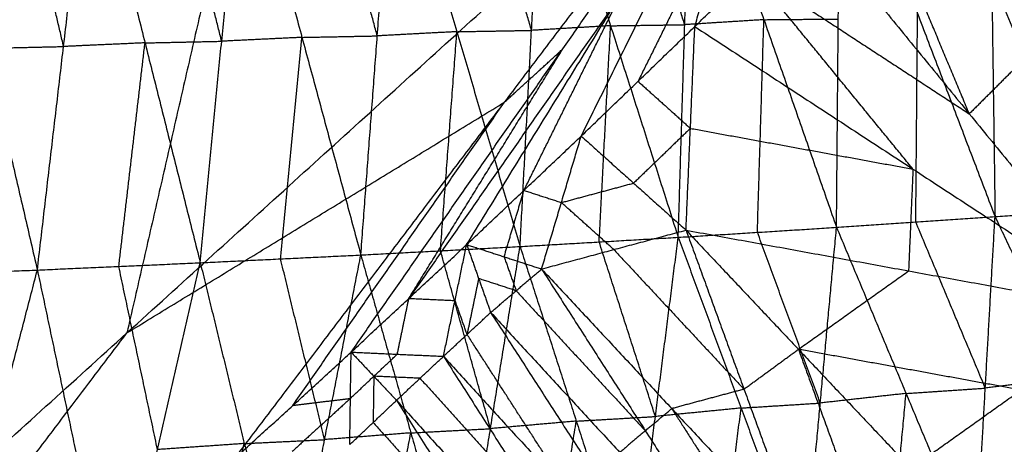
# Model space of a CAD drawing. Header units: millimetres. Extents: x -106 to 110, y -96 to 120.
# Tile 627 of 656: x 68.26 to 73.78, y -62.63 to -60.25. Entities that reach past the tile are written whole.
import ezdxf

# ---------------------------------------------------------------- set-up
doc = ezdxf.new("R2010")
doc.units = ezdxf.units.MM
doc.header["$MEASUREMENT"] = 0
doc.layers.add('Default', color=7, linetype='Continuous', true_color=0x000000)

msp = doc.modelspace()

# ---------------------------------------------------------------- linework, layer by layer
at = {"layer": 'Default'}
for points in [[(70.1501, -56.3756, 10.5669), (69.5038, -59.1928, 11.292), (68.8575, -62.01, 12.0172)], [(65.2238, -65.3034, 12.0172), (68.8575, -62.01, 12.0172), (72.4912, -58.7166, 12.0172)], [(69.462, -62.7151, 12.4242), (70.9766, -60.7159, 12.2207), (72.4912, -58.7166, 12.0172)], [(70.1155, -62.1178, 12.4242), (71.3033, -60.4172, 12.2207), (72.4912, -58.7166, 12.0172)], [(70.7637, -61.5149, 12.4242), (71.6274, -60.1158, 12.2207), (72.4912, -58.7166, 12.0172)], [(71.4066, -60.9063, 12.4242), (71.9489, -59.8115, 12.2207), (72.4912, -58.7166, 12.0172)], [(72.0441, -60.292, 12.4242), (72.2677, -59.5043, 12.2207), (72.4912, -58.7166, 12.0172)], [(73.3029, -59.0468, 12.4242), (73.8975, -60.4688, 13.0402), (74.4922, -61.8908, 13.6562)], [(70.1701, -61.573, 6.5042), (70.2624, -60.3443, 5.9243), (70.3547, -59.1157, 5.3445)], [(70.3547, -59.1157, 5.3445), (70.7091, -60.3207, 6.0971), (71.0634, -61.5256, 6.8497)], [(71.1277, -60.3134, 6.2599), (70.9505, -59.7109, 5.8836), (70.7734, -59.1084, 5.5073)], [(71.0634, -61.5256, 6.8497), (71.1277, -60.3134, 6.2599), (71.192, -59.1011, 5.67)], [(71.192, -59.1011, 5.67), (71.5715, -60.2875, 6.4408), (71.9509, -61.4739, 7.2115)], [(71.9876, -60.2815, 6.6135), (71.7979, -59.6883, 6.2281), (71.6081, -59.0951, 5.8427)], [(71.9509, -61.4739, 7.2115), (71.9876, -60.2815, 6.6135), (72.0243, -59.089, 6.0154)], [(72.0243, -59.089, 6.0154), (72.4318, -60.2535, 6.8042), (72.8392, -61.418, 7.5929)], [(72.8392, -61.418, 7.5929), (72.8491, -60.2496, 6.9889), (72.859, -59.0812, 6.3849)], [(72.859, -59.0812, 6.3849), (73.2939, -60.2196, 7.1892), (73.7287, -61.3579, 7.9935)], [(73.6969, -59.0797, 6.7798), (73.7128, -60.2188, 7.3866), (73.7287, -61.3579, 7.9935)], [(73.6969, -59.0797, 6.7798), (74.1583, -60.1866, 7.5964), (74.6198, -61.2934, 8.413)], [(67.7767, -59.1701, 4.4635), (68.0658, -60.4138, 5.1602), (68.3549, -61.6574, 5.857)], [(68.5019, -60.4039, 5.2999), (68.3574, -59.7821, 4.9516), (68.2128, -59.1602, 4.6032)], [(68.3549, -61.6574, 5.857), (68.5019, -60.4039, 5.2999), (68.6489, -59.1504, 4.7429)], [(68.6489, -59.1504, 4.7429), (68.959, -60.3835, 5.4585), (69.2691, -61.6166, 6.1741)], [(69.3891, -60.3744, 5.6053), (69.2341, -59.7578, 5.2475), (69.0791, -59.1413, 4.8897)], [(69.2691, -61.6166, 6.1741), (69.3891, -60.3744, 5.6053), (69.5092, -59.1322, 5.0365)], [(69.5092, -59.1322, 5.0365), (69.8397, -60.3526, 5.7704), (70.1701, -61.573, 6.5042)], [(70.2624, -60.3443, 5.9243), (70.0972, -59.7341, 5.5574), (69.932, -59.1239, 5.1905)], [(73.5842, -60.7815, 13.0402), (73.2869, -60.0705, 12.7322), (72.9896, -59.3595, 12.4242)], [(72.2677, -59.5043, 12.2207), (71.9965, -60.0517, 12.3225), (71.7254, -60.5991, 12.4242)], [(72.0441, -60.292, 12.4242), (72.3602, -59.9821, 12.4242), (72.6762, -59.6722, 12.4242)], [(72.0441, -60.292, 12.4242), (72.3602, -59.9821, 12.4242), (72.6762, -59.6722, 12.4242)], [(72.6762, -59.6722, 12.4242), (73.5842, -60.7815, 13.0402), (74.4922, -61.8908, 13.6562)], [(72.3602, -59.9821, 12.4242), (72.9722, -60.3818, 12.7322), (73.5842, -60.7815, 13.0402)], [(73.2682, -61.0914, 13.0402), (72.8142, -60.5368, 12.7322), (72.3602, -59.9821, 12.4242)], [(71.6274, -60.1158, 12.2207), (71.0335, -60.9661, 12.3225), (70.4396, -61.8164, 12.4242)], [(71.0852, -61.2106, 12.4242), (71.3563, -60.6632, 12.3225), (71.6274, -60.1158, 12.2207)], [(73.284, -61.388, 7.7932), (73.2889, -60.8038, 7.4912), (73.2939, -60.2196, 7.1892)], [(72.4318, -60.2535, 6.8042), (72.2097, -60.2675, 6.7088), (71.9876, -60.2815, 6.6135)], [(72.3951, -61.446, 7.4022), (72.4134, -60.8498, 7.1032), (72.4318, -60.2535, 6.8042)], [(72.4318, -60.2535, 6.8042), (72.6404, -60.2516, 6.8965), (72.8491, -60.2496, 6.9889)], [(70.7091, -60.3207, 6.0971), (70.4858, -60.3325, 6.0107), (70.2624, -60.3443, 5.9243)], [(70.6168, -61.5493, 6.6769), (70.6629, -60.935, 6.387), (70.7091, -60.3207, 6.0971)], [(70.7091, -60.3207, 6.0971), (70.9184, -60.317, 6.1785), (71.1277, -60.3134, 6.2599)], [(71.5715, -60.2875, 6.4408), (71.3496, -60.3004, 6.3503), (71.1277, -60.3134, 6.2599)], [(71.4066, -60.9063, 12.4242), (71.7254, -60.5991, 12.4242), (72.0441, -60.292, 12.4242)], [(71.4066, -60.9063, 12.4242), (71.7254, -60.5991, 12.4242), (72.0441, -60.292, 12.4242)], [(71.5072, -61.4998, 7.0306), (71.5393, -60.8936, 6.7357), (71.5715, -60.2875, 6.4408)], [(71.5715, -60.2875, 6.4408), (71.7795, -60.2845, 6.5271), (71.9876, -60.2815, 6.6135)], [(71.9946, -61.4337, 12.8261), (72.0193, -60.8629, 12.6252), (72.0441, -60.292, 12.4242)], [(72.0441, -60.292, 12.4242), (73.2682, -61.0914, 13.0402), (74.4922, -61.8908, 13.6562)], [(68.959, -60.3835, 5.4585), (68.7304, -60.3937, 5.3792), (68.5019, -60.4039, 5.2999)], [(68.812, -61.637, 6.0155), (68.8855, -61.0103, 5.737), (68.959, -60.3835, 5.4585)], [(68.959, -60.3835, 5.4585), (69.1741, -60.379, 5.5319), (69.3891, -60.3744, 5.6053)], [(69.8397, -60.3526, 5.7704), (69.6144, -60.3635, 5.6878), (69.3891, -60.3744, 5.6053)], [(69.7196, -61.5948, 6.3391), (69.7796, -60.9737, 6.0548), (69.8397, -60.3526, 5.7704)], [(69.8397, -60.3526, 5.7704), (70.051, -60.3484, 5.8474), (70.2624, -60.3443, 5.9243)], [(68.0658, -60.4138, 5.1602), (68.2839, -60.4088, 5.2301), (68.5019, -60.4039, 5.2999)], [(70.4396, -61.8164, 12.4242), (70.8715, -61.1168, 12.3225), (71.3033, -60.4172, 12.2207)], [(70.9766, -60.7159, 12.2207), (71.14, -60.5665, 12.2207), (71.3033, -60.4172, 12.2207)], [(73.8975, -60.4688, 13.0402), (73.7409, -60.6252, 13.0402), (73.5842, -60.7815, 13.0402)], [(71.7254, -60.5991, 12.4242), (71.8724, -60.731, 12.5247), (72.0193, -60.8629, 12.6252)], [(68.8575, -62.01, 12.0172), (69.917, -61.3629, 12.1189), (70.9766, -60.7159, 12.2207)], [(69.7888, -62.4165, 12.4242), (70.3827, -61.5662, 12.3225), (70.9766, -60.7159, 12.2207)], [(72.0193, -60.8629, 12.6252), (71.86, -61.0164, 12.6252), (71.7006, -61.17, 12.6252)], [(72.0193, -60.8629, 12.6252), (72.6438, -60.9771, 12.8327), (73.2682, -61.0914, 13.0402)], [(70.7637, -61.5149, 12.4242), (71.0852, -61.2106, 12.4242), (71.4066, -60.9063, 12.4242)], [(70.7637, -61.5149, 12.4242), (71.0852, -61.2106, 12.4242), (71.4066, -60.9063, 12.4242)], [(71.1843, -61.6517, 12.6233), (71.2955, -61.279, 12.5238), (71.4066, -60.9063, 12.4242)], [(71.4066, -60.9063, 12.4242), (71.7006, -61.17, 12.6252), (71.9946, -61.4337, 12.8261)], [(73.2682, -61.0914, 13.0402), (73.2558, -61.3768, 13.1407), (73.2434, -61.6623, 13.2412)], [(70.974, -61.5833, 12.5238), (71.0296, -61.3969, 12.474), (71.0852, -61.2106, 12.4242)], [(71.0852, -61.2106, 12.4242), (71.1903, -61.2448, 12.474), (71.2955, -61.279, 12.5238)], [(71.2955, -61.279, 12.5238), (71.498, -61.2245, 12.5745), (71.7006, -61.17, 12.6252)], [(71.5894, -61.5427, 12.7247), (71.4425, -61.4108, 12.6242), (71.2955, -61.279, 12.5238)], [(73.7287, -61.3579, 7.9935), (74.1743, -61.3257, 8.2033), (74.6198, -61.2934, 8.413)], [(72.8392, -61.418, 7.5929), (73.284, -61.388, 7.7932), (73.7287, -61.3579, 7.9935)], [(73.6193, -63.2813, 9.803), (73.674, -62.3196, 8.8983), (73.7287, -61.3579, 7.9935)], [(73.7287, -61.3579, 7.9935), (74.1553, -62.2584, 9.099), (74.5818, -63.1588, 10.2045)], [(71.1843, -61.6517, 12.6233), (71.5894, -61.5427, 12.7247), (71.9946, -61.4337, 12.8261)], [(71.9509, -61.4739, 7.2115), (72.3951, -61.446, 7.4022), (72.8392, -61.418, 7.5929)], [(71.9946, -61.4337, 12.8261), (72.3198, -62.3257, 13.2098), (72.6451, -63.2177, 13.5935)], [(71.9946, -61.4337, 12.8261), (72.6255, -62.1021, 13.2183), (73.2564, -62.7704, 13.6106)], [(71.9946, -61.4337, 12.8261), (73.2434, -61.6623, 13.2412), (74.4922, -61.8908, 13.6562)], [(72.6571, -63.3888, 9.41), (72.7482, -62.4034, 8.5014), (72.8392, -61.418, 7.5929)], [(72.8392, -61.418, 7.5929), (73.2293, -62.3497, 8.698), (73.6193, -63.2813, 9.803)], [(73.674, -62.3196, 8.8983), (73.479, -61.8538, 8.3457), (73.284, -61.388, 7.7932)], [(71.0634, -61.5256, 6.8497), (71.5072, -61.4998, 7.0306), (71.9509, -61.4739, 7.2115)], [(71.6946, -63.484, 9.0273), (71.8228, -62.479, 8.1194), (71.9509, -61.4739, 7.2115)], [(71.9509, -61.4739, 7.2115), (72.304, -62.4314, 8.3108), (72.6571, -63.3888, 9.41)], [(72.7482, -62.4034, 8.5014), (72.5716, -61.9247, 7.9518), (72.3951, -61.446, 7.4022)], [(70.1155, -62.1178, 12.4242), (70.4396, -61.8164, 12.4242), (70.7637, -61.5149, 12.4242)], [(70.1155, -62.1178, 12.4242), (70.4396, -61.8164, 12.4242), (70.7637, -61.5149, 12.4242)], [(70.1701, -61.573, 6.5042), (70.6168, -61.5493, 6.6769), (71.0634, -61.5256, 6.8497)], [(70.6337, -62.1414, 12.6138), (70.6987, -61.8282, 12.519), (70.7637, -61.5149, 12.4242)], [(70.7315, -63.5688, 8.6564), (70.8975, -62.5472, 7.753), (71.0634, -61.5256, 6.8497)], [(70.7637, -61.5149, 12.4242), (70.8311, -61.7052, 12.5192), (70.8985, -61.8955, 12.6141)], [(70.7637, -61.5149, 12.4242), (70.974, -61.5833, 12.5238), (71.1843, -61.6517, 12.6233)], [(71.0634, -61.5256, 6.8497), (71.379, -62.5048, 7.9385), (71.6946, -63.484, 9.0273)], [(71.8228, -62.479, 8.1194), (71.665, -61.9894, 7.575), (71.5072, -61.4998, 7.0306)], [(71.5894, -61.5427, 12.7247), (71.9546, -61.9342, 12.9673), (72.3198, -62.3257, 13.2098)], [(69.2691, -61.6166, 6.1741), (69.7196, -61.5948, 6.3391), (70.1701, -61.573, 6.5042)], [(69.9668, -62.6087, 7.4002), (69.8432, -62.1017, 6.8696), (69.7196, -61.5948, 6.3391)], [(69.7635, -63.6444, 8.2961), (69.9668, -62.6087, 7.4002), (70.1701, -61.573, 6.5042)], [(70.1701, -61.573, 6.5042), (70.4508, -62.5709, 7.5803), (70.7315, -63.5688, 8.6564)], [(70.8975, -62.5472, 7.753), (70.7571, -62.0482, 7.215), (70.6168, -61.5493, 6.6769)], [(70.974, -61.5833, 12.5238), (71.0077, -61.6784, 12.5712), (71.0414, -61.7736, 12.6187)], [(67.4303, -61.6956, 5.5534), (67.8926, -61.6765, 5.7052), (68.3549, -61.6574, 5.857)], [(67.8055, -63.7747, 7.6075), (68.0802, -62.7161, 6.7322), (68.3549, -61.6574, 5.857)], [(68.3549, -61.6574, 5.857), (68.812, -61.637, 6.0155), (69.2691, -61.6166, 6.1741)], [(68.3549, -61.6574, 5.857), (68.5721, -62.685, 6.9019), (68.7892, -63.7126, 7.9468)], [(68.7892, -63.7126, 7.9468), (69.0291, -62.6646, 7.0604), (69.2691, -61.6166, 6.1741)], [(69.0291, -62.6646, 7.0604), (68.9206, -62.1508, 6.538), (68.812, -61.637, 6.0155)], [(69.2691, -61.6166, 6.1741), (69.5163, -62.6305, 7.2351), (69.7635, -63.6444, 8.2961)], [(70.8985, -61.8955, 12.6141), (71.0414, -61.7736, 12.6187), (71.1843, -61.6517, 12.6233)], [(71.1843, -61.6517, 12.6233), (71.7662, -62.5586, 13.1054), (72.348, -63.4656, 13.5876)], [(71.1843, -61.6517, 12.6233), (71.9147, -62.4347, 13.1084), (72.6451, -63.2177, 13.5935)], [(70.8311, -61.7052, 12.5192), (70.7986, -61.8618, 12.5666), (70.7661, -62.0185, 12.6139)], [(71.0414, -61.7736, 12.6187), (70.9363, -61.7394, 12.5689), (70.8311, -61.7052, 12.5192)], [(72.6255, -62.1021, 13.2183), (72.9344, -61.8822, 13.2298), (73.2434, -61.6623, 13.2412)], [(70.3746, -62.1296, 12.519), (70.4071, -61.973, 12.4716), (70.4396, -61.8164, 12.4242)], [(70.4396, -61.8164, 12.4242), (70.5692, -61.8223, 12.4716), (70.6987, -61.8282, 12.519)], [(71.0414, -61.7736, 12.6187), (71.4038, -62.1661, 12.8621), (71.7662, -62.5586, 13.1054)], [(70.7661, -62.0185, 12.6139), (70.7324, -61.9233, 12.5665), (70.6987, -61.8282, 12.519)], [(70.6337, -62.1414, 12.6138), (70.7661, -62.0185, 12.6139), (70.8985, -61.8955, 12.6141)], [(70.8985, -61.8955, 12.6141), (71.4862, -62.8067, 13.0991), (72.0739, -63.7178, 13.5842)], [(70.8985, -61.8955, 12.6141), (71.6233, -62.6806, 13.1009), (72.348, -63.4656, 13.5876)], [(73.2564, -62.7704, 13.6106), (73.8743, -62.3306, 13.6334), (74.4922, -61.8908, 13.6562)], [(67.3429, -64.0092, 12.2207), (68.1002, -63.0096, 12.1189), (68.8575, -62.01, 12.0172)], [(71.3538, -62.9296, 13.099), (71.06, -62.474, 12.8564), (70.7661, -62.0185, 12.6139)], [(69.462, -62.7151, 12.4242), (69.7888, -62.4165, 12.4242), (70.1155, -62.1178, 12.4242)], [(69.462, -62.7151, 12.4242), (69.7888, -62.4165, 12.4242), (70.1155, -62.1178, 12.4242)], [(70.108, -62.6367, 12.6176), (70.1118, -62.3773, 12.5209), (70.1155, -62.1178, 12.4242)], [(70.1155, -62.1178, 12.4242), (70.2428, -62.253, 12.5195), (70.3701, -62.3882, 12.6148)], [(70.1155, -62.1178, 12.4242), (70.3746, -62.1296, 12.519), (70.6337, -62.1414, 12.6138)], [(70.2428, -62.253, 12.5195), (70.3087, -62.1913, 12.5193), (70.3746, -62.1296, 12.519)], [(70.3701, -62.3882, 12.6148), (70.5019, -62.2648, 12.6143), (70.6337, -62.1414, 12.6138)], [(70.6337, -62.1414, 12.6138), (71.2232, -63.0621, 13.0985), (71.8128, -63.9827, 13.5832)], [(70.6337, -62.1414, 12.6138), (71.3538, -62.9296, 13.099), (72.0739, -63.7178, 13.5842)], [(72.3198, -62.3257, 13.2098), (72.4726, -62.2139, 13.2141), (72.6255, -62.1021, 13.2183)], [(73.8743, -62.3306, 13.6334), (73.2499, -62.2163, 13.4259), (72.6255, -62.1021, 13.2183)], [(72.6255, -62.1021, 13.2183), (72.7881, -62.548, 13.4102), (72.9507, -62.994, 13.602)], [(70.1118, -62.3773, 12.5209), (70.1773, -62.3151, 12.5202), (70.2428, -62.253, 12.5195)], [(70.2428, -62.253, 12.5195), (70.2409, -62.3827, 12.5679), (70.2391, -62.5124, 12.6162)], [(70.5019, -62.2648, 12.6143), (70.3724, -62.2589, 12.5669), (70.2428, -62.253, 12.5195)], [(70.5019, -62.2648, 12.6143), (70.8626, -62.6634, 12.8564), (71.2232, -63.0621, 13.0985)], [(74.1553, -62.2584, 9.099), (73.9146, -62.289, 8.9986), (73.674, -62.3196, 8.8983)], [(73.2293, -62.3497, 8.698), (73.4517, -62.3346, 8.7981), (73.674, -62.3196, 8.8983)], [(72.3198, -62.3257, 13.2098), (72.1173, -62.3802, 13.1591), (71.9147, -62.4347, 13.1084)], [(73.2293, -62.3497, 8.698), (72.9887, -62.3765, 8.5997), (72.7482, -62.4034, 8.5014)], [(73.1382, -63.3351, 9.6065), (73.1838, -62.8424, 9.1522), (73.2293, -62.3497, 8.698)], [(70.1118, -62.3773, 12.5209), (69.9484, -62.5266, 12.5209), (69.785, -62.6759, 12.5209)], [(69.7888, -62.4165, 12.4242), (69.9503, -62.3969, 12.4726), (70.1118, -62.3773, 12.5209)], [(70.108, -62.6367, 12.6176), (70.2391, -62.5124, 12.6162), (70.3701, -62.3882, 12.6148)], [(70.3701, -62.3882, 12.6148), (70.9704, -63.3257, 13.0991), (71.5706, -64.2631, 13.5834)], [(70.3701, -62.3882, 12.6148), (71.0914, -63.1855, 13.099), (71.8128, -63.9827, 13.5832)], [(72.304, -62.4314, 8.3108), (72.5261, -62.4174, 8.4061), (72.7482, -62.4034, 8.5014)], [(71.379, -62.5048, 7.9385), (71.6009, -62.4919, 8.0289), (71.8228, -62.479, 8.1194)], [(71.7662, -62.5586, 13.1054), (71.8404, -62.4967, 13.1069), (71.9147, -62.4347, 13.1084)], [(72.304, -62.4314, 8.3108), (72.0634, -62.4552, 8.2151), (71.8228, -62.479, 8.1194)], [(71.9147, -62.4347, 13.1084), (72.2056, -62.8882, 13.3495), (72.4965, -63.3416, 13.5905)], [(72.1758, -63.4364, 9.2186), (72.2399, -62.9339, 8.7647), (72.304, -62.4314, 8.3108)], [(70.2391, -62.5124, 12.6162), (70.6047, -62.919, 12.8577), (70.9704, -63.3257, 13.0991)], [(71.379, -62.5048, 7.9385), (71.1382, -62.526, 7.8458), (70.8975, -62.5472, 7.753)], [(71.213, -63.5264, 8.8418), (71.296, -63.0156, 8.3901), (71.379, -62.5048, 7.9385)], [(70.4508, -62.5709, 7.5803), (70.2088, -62.5898, 7.4902), (69.9668, -62.6087, 7.4002)], [(70.2475, -63.6066, 8.4762), (70.3491, -63.0887, 8.0283), (70.4508, -62.5709, 7.5803)], [(70.4508, -62.5709, 7.5803), (70.6741, -62.559, 7.6666), (70.8975, -62.5472, 7.753)], [(71.7662, -62.5586, 13.1054), (71.6947, -62.6196, 13.1031), (71.6233, -62.6806, 13.1009)], [(69.5163, -62.6305, 7.2351), (69.2727, -62.6476, 7.1478), (69.0291, -62.6646, 7.0604)], [(69.2763, -63.6785, 8.1214), (69.3963, -63.1545, 7.6783), (69.5163, -62.6305, 7.2351)], [(69.5163, -62.6305, 7.2351), (69.7415, -62.6196, 7.3176), (69.9668, -62.6087, 7.4002)]]:
    msp.add_open_spline(points, degree=2, dxfattribs=at)

doc.saveas('drawing.dxf')
